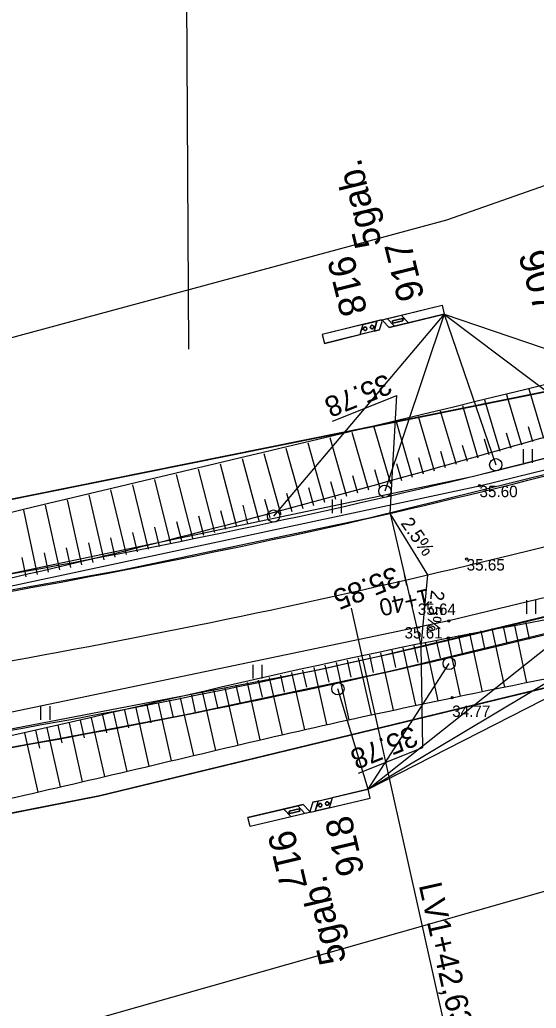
# Model space of a CAD drawing. Extents: x 469981 to 472086, y 246785 to 247785.
# Drawn here: x 471823.58 to 471846.22, y 247606.61 to 247649.97 of the extents above; entities that cross this region are included whole.
import ezdxf

# ---------------------------------------------------------------- set-up
doc = ezdxf.new("R2010")
doc.units = 0
for name, color, linetype in [('0_920', 7, 'Continuous'), ('0_Asfalta_mala', 7, 'Continuous'), ('0_Asfalta_Nomale', 7, 'Continuous'), ('0_Ruut_Braukt', 7, 'Continuous'), ('0_Ruut_nomale', 7, 'Continuous'), ('0_vertikals', 7, 'Continuous'), ('0_vertkals_cipari', 7, 'Continuous'), ('0_Ziimes', 7, 'Continuous'), ('21', 7, 'Continuous'), ('5_patagas', 7, 'Continuous'), ('6_piketaza', 7, 'Continuous'), ('CELI_CMAL_####_####_#', 7, 'Continuous'), ('DREN_VADP_####_####_#', 7, 'Continuous'), ('RAMI_UZMR_####_####_#', 7, 'Continuous'), ('RELJ_AATZ_####_TKST_#', 7, 'Continuous'), ('RELJ_ELEM_####_####_#', 7, 'Continuous'), ('RELJ_NOGA_####_####_#', 7, 'Continuous'), ('RELJ_NOGL_####_####_#', 7, 'Continuous'), ('ROBZ_IERR_####_####_#', 7, 'Continuous'), ('ROBZ_PROJ_####_####_#', 7, 'Continuous'), ('TERT_ELEM_####_####_#', 7, 'Continuous'), ('Z_PILD_MELNS', 7, 'Continuous')]:
    doc.layers.add(name, color=color, linetype=linetype)

msp = doc.modelspace()

# ---------------------------------------------------------------- linework, layer by layer
at = {"layer": '0_920'}
msp.add_arc((471761.736, 247966.419), 350, 279.00786, 286.14889, dxfattribs=at)
at = {"layer": '0_Asfalta_mala'}
for radius in [347, 353]:
    msp.add_arc((471761.736, 247966.419), radius, 279.00786, 286.14889, dxfattribs=at)
at = {"layer": '0_Asfalta_Nomale'}
for radius in [346.25, 353.75]:
    msp.add_arc((471761.736, 247966.419), radius, 279.00786, 286.14889, dxfattribs=at)
at = {"layer": '0_Ruut_Braukt'}
for radius, end in [(347, 286.14871), (353, 286.14889)]:
    msp.add_arc((471761.736, 247966.419), radius, 279.00786, end, dxfattribs=at)
at = {"layer": '0_Ruut_nomale'}
for points in [[(471859.315, 247634.201), (471858.249, 247633.112), (471851.817, 247631.315), (471838.897, 247628.107), (471828.088, 247625.822), (471817.667, 247623.956), (471806.635, 247622.204), (471806.624, 247622.961), (471811.492, 247623.733), (471822.528, 247625.548), (471843.422, 247629.943), (471850.669, 247631.785), (471853.348, 247632.509)], [(471861.627, 247627.062), (471856.565, 247625.616), (471849.789, 247623.803), (471839.79, 247621.388), (471830.789, 247619.474), (471825.382, 247618.442), (471822.138, 247617.864), (471811.057, 247616.07), (471806.737, 247615.386), (471806.726, 247616.143), (471820.369, 247618.323), (471836.499, 247621.427), (471839.276, 247622.041), (471849.053, 247624.389), (471856.422, 247626.355), (471859.916, 247627.347)]]:
    msp.add_lwpolyline(points, close=True, dxfattribs=at)
at = {"layer": '0_vertikals'}
for p, q in [((471837.292, 247632.36), (471840.12, 247633.494)), ((471839.824, 247628.32), (471840.12, 247633.494)), ((471841.255, 247618.055), (471841.174, 247622.474)), ((471838.427, 247616.92), (471841.255, 247618.055))]:
    msp.add_line(p, q, dxfattribs=at)
msp.add_lwpolyline([(471841.174, 247622.474), (471841.474, 247625.622), (471839.824, 247628.32)], close=True, dxfattribs=at)
at = {"layer": '0_Ziimes'}
for p, q in [((471842.192, 247637.061), (471834.708, 247628.202)), ((471842.192, 247637.061), (471839.588, 247629.292)), ((471842.192, 247637.061), (471854.126, 247632.982)), ((471842.192, 247637.061), (471849.298, 247631.682)), ((471842.192, 247637.061), (471844.452, 247630.452)), ((471838.853, 247616.218), (471856.936, 247625.46)), ((471838.853, 247616.218), (471852.111, 247624.15)), ((471838.853, 247616.218), (471847.268, 247622.907)), ((471838.853, 247616.218), (471842.408, 247621.734)), ((471838.853, 247616.218), (471837.531, 247620.629))]:
    msp.add_line(p, q, dxfattribs=at)
for centre in [(471844.452, 247630.452), (471844.452, 247630.452), (471839.588, 247629.292), (471839.588, 247629.292), (471834.708, 247628.202), (471834.708, 247628.202), (471842.408, 247621.734), (471842.408, 247621.734), (471837.531, 247620.629), (471837.531, 247620.629)]:
    msp.add_circle(centre, 0.27, dxfattribs=at)
at = {"layer": '21'}
msp.add_arc((471761.736, 247966.419), 350, 279.00786, 286.14889, dxfattribs=at)
at = {"layer": '5_patagas'}
msp.add_lwpolyline([(471838.106, 247624.155), (471842.461, 247604.635)], dxfattribs=at)
at = {"layer": '6_piketaza'}
msp.add_lwpolyline([(471840.555, 247625.153), (471840.443, 247625.64)], dxfattribs=at)
at = {"layer": 'CELI_CMAL_####_####_#'}
for points in [[(471763.843, 247626.44), (471766.384, 247620.784), (471766.846, 247620.315), (471769.651, 247617.268), (471771.51, 247615.708), (471773.538, 247616.009), (471793.17, 247619.818), (471820.132, 247624.478), (471843.737, 247629.53), (471860.544, 247633.651)], [(471862.243, 247628.404), (471842.392, 247623.599), (471819.645, 247618.849), (471794.254, 247613.976), (471780.938, 247611.344)]]:
    msp.add_lwpolyline(points, dxfattribs=at)
at = {"layer": 'DREN_VADP_####_####_#'}
msp.add_lwpolyline([(471830.991, 247635.522), (471830.869, 247656.024)], dxfattribs=at)
at = {"layer": 'RAMI_UZMR_####_####_#'}
for points in [[(471806.563, 247631.532), (471842.307, 247641.196), (471851.789, 247644.535), (471859.866, 247647.874), (471866.363, 247650.158), (471872.333, 247648.928), (471913.773, 247657.89), (471958.034, 247670.311), (471960.141, 247676.812), (471962.599, 247681.733), (471965.233, 247685.774), (471985.777, 247687.531)], [(471992.625, 247639.911), (471978.929, 247639.033), (471971.379, 247638.506), (471964.355, 247639.736), (471949.429, 247641.142), (471936.787, 247638.33), (471896.752, 247626.205), (471876.383, 247619.88), (471870.062, 247618.298), (471864.969, 247617.068), (471858.999, 247613.729), (471848.639, 247612.324), (471820.308, 247604.26)]]:
    msp.add_lwpolyline(points, dxfattribs=at)
at = {"layer": 'RELJ_ELEM_####_####_#'}
for centre in [(471843.737, 247629.53), (471843.174, 247626.312), (471842.392, 247623.599), (471842.376, 247622.86), (471842.54, 247620.23)]:
    msp.add_circle(centre, 0.05, dxfattribs=at)
at = {"layer": 'RELJ_NOGA_####_####_#'}
for p, q in [((471845.601, 247631.312), (471844.94, 247633.524)), ((471846.559, 247631.599), (471845.911, 247633.768)), ((471843.684, 247630.742), (471843.001, 247633.043)), ((471844.643, 247631.027), (471843.971, 247633.283)), ((471841.766, 247630.175), (471841.062, 247632.566)), ((471842.725, 247630.458), (471842.031, 247632.804)), ((471839.846, 247629.614), (471839.126, 247632.094)), ((471840.807, 247629.893), (471840.093, 247632.329)), ((471846.08, 247631.455), (471845.884, 247632.113)), ((471837.924, 247629.062), (471837.194, 247631.627)), ((471838.886, 247629.337), (471838.159, 247631.86)), ((471845.122, 247631.169), (471844.922, 247631.84)), ((471836.962, 247628.79), (471836.23, 247631.396)), ((471843.205, 247630.599), (471842.999, 247631.297)), ((471844.163, 247630.884), (471843.96, 247631.568)), ((471835.035, 247628.255), (471834.3, 247630.935)), ((471835.999, 247628.521), (471835.267, 247631.165)), ((471841.286, 247630.034), (471841.074, 247630.758)), ((471842.246, 247630.316), (471842.037, 247631.027)), ((471833.104, 247627.735), (471832.378, 247630.479)), ((471834.07, 247627.993), (471833.339, 247630.706)), ((471840.327, 247629.753), (471840.112, 247630.491)), ((471831.168, 247627.231), (471830.455, 247630.025)), ((471832.136, 247627.48), (471831.413, 247630.251)), ((471838.405, 247629.199), (471838.186, 247629.962)), ((471839.366, 247629.475), (471839.149, 247630.226)), ((471829.228, 247626.746), (471828.537, 247629.575)), ((471830.199, 247626.986), (471829.498, 247629.801)), ((471836.48, 247628.655), (471836.261, 247629.443)), ((471837.443, 247628.926), (471837.224, 247629.701)), ((471827.282, 247626.283), (471826.626, 247629.129)), ((471828.256, 247626.512), (471827.577, 247629.351)), ((471835.517, 247628.388), (471835.296, 247629.186)), ((471825.331, 247625.844), (471824.712, 247628.684)), ((471826.307, 247626.06), (471825.669, 247628.906)), ((471833.587, 247627.863), (471833.368, 247628.682)), ((471834.552, 247628.123), (471834.332, 247628.933)), ((471824.353, 247625.634), (471823.755, 247628.462)), ((471831.652, 247627.355), (471831.438, 247628.19)), ((471832.62, 247627.607), (471832.403, 247628.434)), ((471829.713, 247626.865), (471829.505, 247627.712)), ((471830.683, 247627.108), (471830.47, 247627.949)), ((471828.742, 247626.628), (471828.536, 247627.479)), ((471826.795, 247626.171), (471826.601, 247627.025)), ((471827.769, 247626.397), (471827.568, 247627.249)), ((471824.842, 247625.738), (471824.659, 247626.588)), ((471825.819, 247625.951), (471825.631, 247626.804)), ((471823.864, 247625.531), (471823.688, 247626.377)), ((471845.263, 247623.473), (471845.804, 247620.887)), ((471845.753, 247623.575), (471845.914, 247622.798)), ((471842.818, 247622.955), (471842.984, 247622.187)), ((471843.306, 247623.06), (471843.854, 247620.494)), ((471843.795, 247623.164), (471843.959, 247622.392)), ((471844.285, 247623.268), (471844.828, 247620.69)), ((471844.774, 247623.371), (471844.937, 247622.596)), ((471840.863, 247622.529), (471841.03, 247621.771)), ((471841.352, 247622.636), (471841.905, 247620.102)), ((471841.84, 247622.743), (471842.007, 247621.98)), ((471842.329, 247622.849), (471842.884, 247620.299)), ((471838.91, 247622.098), (471839.077, 247621.345)), ((471839.399, 247622.206), (471839.955, 247619.694)), ((471839.887, 247622.314), (471840.053, 247621.559)), ((471840.375, 247622.422), (471840.929, 247619.9)), ((471836.958, 247621.663), (471837.126, 247620.912)), ((471837.446, 247621.772), (471838.006, 247619.269)), ((471837.934, 247621.881), (471838.102, 247621.129)), ((471838.422, 247621.989), (471838.981, 247619.484)), ((471835.007, 247621.224), (471835.177, 247620.472)), ((471835.495, 247621.334), (471836.058, 247618.83)), ((471835.983, 247621.444), (471836.152, 247620.693)), ((471836.471, 247621.553), (471837.032, 247619.051)), ((471833.056, 247620.783), (471833.227, 247620.028)), ((471833.544, 247620.894), (471834.112, 247618.38)), ((471834.032, 247621.004), (471834.202, 247620.251)), ((471834.519, 247621.114), (471835.086, 247618.606)), ((471831.105, 247620.343), (471831.277, 247619.582)), ((471831.593, 247620.453), (471832.165, 247617.923)), ((471832.081, 247620.563), (471832.252, 247619.805)), ((471832.569, 247620.673), (471833.138, 247618.152)), ((471829.642, 247620.012), (471830.218, 247617.462)), ((471830.13, 247620.122), (471830.302, 247619.359)), ((471830.618, 247620.233), (471831.191, 247617.692)), ((471827.691, 247619.572), (471828.269, 247617.002)), ((471828.179, 247619.682), (471828.353, 247618.912)), ((471828.667, 247619.792), (471829.245, 247617.232)), ((471829.155, 247619.902), (471829.328, 247619.136)), ((471825.74, 247619.134), (471826.318, 247616.545)), ((471826.228, 247619.243), (471826.402, 247618.468)), ((471826.716, 247619.352), (471827.294, 247616.773)), ((471827.204, 247619.462), (471827.377, 247618.69)), ((471823.788, 247618.699), (471824.366, 247616.096)), ((471824.276, 247618.807), (471824.449, 247618.027)), ((471824.764, 247618.916), (471825.344, 247616.319)), ((471825.252, 247619.025), (471825.426, 247618.247))]:
    msp.add_line(p, q, dxfattribs=at)
for points in [[(471764.716, 247626.497), (471766.448, 247623.736), (471769.372, 247619.245), (471772.099, 247617.333), (471777.734, 247617.819), (471792.871, 247620.291), (471820.146, 247624.816), (471854.894, 247634.06), (471858.623, 247635.133)], [(471706.609, 247571.244), (471711.797, 247574.654), (471722.947, 247581.604), (471728.593, 247584.967), (471734.238, 247588.334), (471740.292, 247591.93), (471746.383, 247595.455), (471752.516, 247598.916), (471758.702, 247602.316), (471764.709, 247605.153), (471767.819, 247606.318), (471770.991, 247607.318), (471782.736, 247610.417), (471794.579, 247613.027), (471800.844, 247614.22), (471807.118, 247615.36), (471813.386, 247616.524), (471819.633, 247617.79), (471842.376, 247622.859), (471856.937, 247625.885), (471859.609, 247626.582), (471862.301, 247626.993)]]:
    msp.add_spline(points, degree=3, dxfattribs=at)
at = {"layer": 'RELJ_NOGL_####_####_#'}
for points in [[(471766.101, 247626.689), (471767.766, 247624.484), (471770.126, 247621.109), (471773.604, 247619.063), (471776.986, 247619.873), (471792.111, 247622.064), (471820.66, 247627.746), (471854.033, 247635.856), (471858.41, 247637.011)], [(471707.553, 247570.557), (471712.221, 247573.522), (471723.584, 247580.519), (471729.313, 247583.94), (471735.055, 247587.347), (471740.6, 247590.548), (471746.211, 247593.624), (471751.882, 247596.598), (471757.61, 247599.491), (471762.877, 247601.846), (471768.29, 247603.866), (471781.519, 247608.075), (471794.975, 247611.354), (471801.186, 247612.397), (471807.432, 247613.208), (471813.672, 247614.032), (471819.865, 247615.11), (471825.538, 247616.364), (471831.196, 247617.694), (471836.858, 247619.012), (471842.54, 247620.23), (471859.477, 247623.426), (471861.403, 247623.726)]]:
    msp.add_spline(points, degree=3, dxfattribs=at)
at = {"layer": 'ROBZ_IERR_####_####_#'}
for points in [[(471848.655, 247680.039), (471863.461, 247637.05), (471765.831, 247617.357), (471524.883, 247464.852), (471503.815, 247507.109)], [(471698.774, 247491.509), (471700.012, 247564.123), (471757.886, 247600.963), (471769.199, 247605.751), (471808.63, 247612.294), (471827.071, 247615.935), (471867.531, 247625.725), (471880.66, 247583.5), (471879.601, 247576.793)]]:
    msp.add_lwpolyline(points, dxfattribs=at)
at = {"layer": 'ROBZ_PROJ_####_####_#'}
msp.add_lwpolyline([(471341.261, 247348.2), (471524.883, 247464.852), (471765.831, 247617.357), (471863.461, 247637.05), (471867.531, 247625.725), (471827.071, 247615.935), (471808.63, 247612.294), (471769.199, 247605.751), (471757.886, 247600.963), (471700.012, 247564.123), (471398.351, 247372.094), (471346.741, 247338.478)], dxfattribs=at)
at = {"layer": 'TERT_ELEM_####_####_#'}
for p, q in [((471845.661, 247630.531), (471845.661, 247631.131)), ((471846.061, 247630.531), (471846.061, 247631.131)), ((471837.287, 247628.326), (471837.287, 247628.926)), ((471837.687, 247628.326), (471837.687, 247628.926)), ((471845.808, 247623.916), (471845.808, 247624.516)), ((471846.208, 247623.916), (471846.208, 247624.516)), ((471833.811, 247621.074), (471833.811, 247621.674)), ((471834.211, 247621.074), (471834.211, 247621.674)), ((471824.507, 247619.26), (471824.507, 247619.86)), ((471824.907, 247619.26), (471824.907, 247619.86))]:
    msp.add_line(p, q, dxfattribs=at)
at = {"layer": 'Z_PILD_MELNS'}
for p, q in [((471839.49, 247636.81), (471842.097, 247637.449)), ((471840.014, 247636.527), (471839.694, 247636.86)), ((471839.771, 247636.467), (471842.192, 247637.061)), ((471840.621, 247636.676), (471840.301, 247637.009)), ((471839.446, 247636.802), (471836.839, 247636.163)), ((471838.506, 247636.16), (471838.635, 247636.603)), ((471839.113, 247636.308), (471839.242, 247636.752)), ((471839.356, 247636.368), (471839.463, 247636.735)), ((471839.463, 247636.735), (471839.447, 247636.8)), ((471839.507, 247636.743), (471839.491, 247636.809)), ((471839.771, 247636.467), (471839.507, 247636.743)), ((471839.356, 247636.368), (471836.935, 247635.774)), ((471836.426, 247615.645), (471838.853, 247616.218)), ((471836.426, 247615.645), (471836.317, 247615.279)), ((471836.332, 247615.211), (471838.945, 247615.829)), ((471836.67, 247615.702), (471836.537, 247615.26)), ((471837.278, 247615.846), (471837.145, 247615.403)), ((471836.011, 247615.549), (471833.584, 247614.976)), ((471836.289, 247615.203), (471833.676, 247614.586)), ((471835.159, 247615.348), (471835.476, 247615.011)), ((471835.767, 247615.491), (471836.084, 247615.155)), ((471836.011, 247615.549), (471836.273, 247615.271)), ((471836.273, 247615.271), (471836.288, 247615.205)), ((471836.317, 247615.279), (471836.332, 247615.213))]:
    msp.add_line(p, q, dxfattribs=at)
for points in [[(471840.621, 247636.676), (471840.301, 247637.009), (471842.097, 247637.449), (471842.192, 247637.061)], [(471839.771, 247636.467), (471839.507, 247636.743), (471839.491, 247636.809), (471839.694, 247636.86), (471840.014, 247636.527)], [(471840.014, 247636.527), (471839.694, 247636.86), (471840.301, 247637.009), (471840.461, 247636.842), (471840.357, 247636.867), (471839.92, 247636.76), (471839.944, 247636.663), (471840.381, 247636.77), (471840.357, 247636.867), (471840.461, 247636.842), (471840.621, 247636.676)], [(471839.944, 247636.663), (471839.92, 247636.76), (471840.357, 247636.867), (471840.381, 247636.77)], [(471838.506, 247636.16), (471838.635, 247636.603), (471836.839, 247636.163), (471836.935, 247635.774)], [(471839.242, 247636.752), (471839.178, 247636.53), (471839.099, 247636.511), (471839.097, 247636.517), (471839.094, 247636.524), (471839.089, 247636.533), (471839.084, 247636.54), (471839.078, 247636.547), (471839.072, 247636.552), (471839.066, 247636.557), (471839.056, 247636.562), (471839.044, 247636.566), (471839.032, 247636.568), (471839.02, 247636.568), (471839.007, 247636.565), (471838.997, 247636.562), (471838.989, 247636.558), (471838.981, 247636.553), (471838.973, 247636.546), (471838.967, 247636.539), (471838.961, 247636.531), (471838.957, 247636.522), (471838.955, 247636.516), (471838.953, 247636.51), (471838.952, 247636.503), (471838.951, 247636.494), (471838.952, 247636.484), (471838.953, 247636.475), (471838.956, 247636.467), (471838.959, 247636.46), (471838.963, 247636.452), (471838.969, 247636.444), (471838.974, 247636.438), (471838.98, 247636.434), (471838.986, 247636.43), (471838.993, 247636.426), (471839.001, 247636.422), (471839.008, 247636.42), (471839.018, 247636.418), (471839.026, 247636.418), (471839.034, 247636.418), (471839.039, 247636.419), (471839.047, 247636.421), (471839.053, 247636.423), (471839.06, 247636.426), (471839.066, 247636.43), (471839.074, 247636.435), (471839.082, 247636.443), (471839.09, 247636.454), (471839.096, 247636.467), (471839.1, 247636.479), (471839.101, 247636.494), (471839.099, 247636.508), (471839.099, 247636.511), (471839.178, 247636.53), (471839.111, 247636.308), (471838.506, 247636.16), (471838.571, 247636.381), (471838.649, 247636.402), (471838.651, 247636.396), (471838.653, 247636.389), (471838.657, 247636.382), (471838.66, 247636.377), (471838.664, 247636.371), (471838.668, 247636.367), (471838.672, 247636.363), (471838.677, 247636.359), (471838.682, 247636.355), (471838.687, 247636.352), (471838.693, 247636.35), (471838.697, 247636.348), (471838.705, 247636.346), (471838.712, 247636.344), (471838.72, 247636.344), (471838.729, 247636.344), (471838.736, 247636.345), (471838.743, 247636.346), (471838.749, 247636.348), (471838.755, 247636.351), (471838.76, 247636.354), (471838.766, 247636.358), (471838.774, 247636.364), (471838.782, 247636.372), (471838.787, 247636.38), (471838.791, 247636.387), (471838.794, 247636.396), (471838.796, 247636.404), (471838.797, 247636.413), (471838.797, 247636.422), (471838.797, 247636.431), (471838.795, 247636.439), (471838.792, 247636.446), (471838.789, 247636.453), (471838.786, 247636.458), (471838.782, 247636.465), (471838.775, 247636.472), (471838.769, 247636.478), (471838.764, 247636.481), (471838.756, 247636.486), (471838.75, 247636.488), (471838.74, 247636.492), (471838.728, 247636.493), (471838.717, 247636.493), (471838.706, 247636.492), (471838.692, 247636.487), (471838.682, 247636.482), (471838.673, 247636.475), (471838.666, 247636.468), (471838.659, 247636.459), (471838.655, 247636.451), (471838.652, 247636.443), (471838.649, 247636.433), (471838.648, 247636.423), (471838.648, 247636.412), (471838.649, 247636.402), (471838.571, 247636.381), (471838.635, 247636.603)], [(471839.356, 247636.368), (471839.463, 247636.735), (471839.447, 247636.8), (471839.242, 247636.752), (471839.113, 247636.308)], [(471837.278, 247615.846), (471837.145, 247615.403), (471838.945, 247615.829), (471838.853, 247616.218)], [(471836.426, 247615.645), (471836.317, 247615.279), (471836.332, 247615.213), (471836.537, 247615.26), (471836.67, 247615.702)], [(471836.537, 247615.26), (471836.603, 247615.481), (471836.682, 247615.5), (471836.684, 247615.493), (471836.687, 247615.486), (471836.692, 247615.477), (471836.697, 247615.47), (471836.703, 247615.463), (471836.709, 247615.458), (471836.715, 247615.453), (471836.725, 247615.448), (471836.737, 247615.444), (471836.749, 247615.442), (471836.76, 247615.442), (471836.774, 247615.444), (471836.783, 247615.447), (471836.792, 247615.451), (471836.8, 247615.457), (471836.808, 247615.463), (471836.814, 247615.47), (471836.82, 247615.478), (471836.824, 247615.487), (471836.826, 247615.493), (471836.828, 247615.5), (471836.83, 247615.507), (471836.83, 247615.515), (471836.83, 247615.525), (471836.828, 247615.534), (471836.826, 247615.542), (471836.823, 247615.549), (471836.818, 247615.558), (471836.813, 247615.565), (471836.807, 247615.571), (471836.802, 247615.575), (471836.796, 247615.58), (471836.789, 247615.584), (471836.781, 247615.587), (471836.774, 247615.59), (471836.764, 247615.591), (471836.756, 247615.592), (471836.748, 247615.591), (471836.743, 247615.591), (471836.735, 247615.589), (471836.729, 247615.587), (471836.722, 247615.584), (471836.716, 247615.58), (471836.708, 247615.575), (471836.7, 247615.567), (471836.692, 247615.557), (471836.685, 247615.544), (471836.682, 247615.532), (471836.68, 247615.516), (471836.682, 247615.502), (471836.682, 247615.5), (471836.603, 247615.481), (471836.672, 247615.703), (471837.278, 247615.846), (471837.212, 247615.625), (471837.133, 247615.604), (471837.131, 247615.61), (471837.129, 247615.617), (471837.126, 247615.624), (471837.122, 247615.63), (471837.118, 247615.635), (471837.115, 247615.639), (471837.11, 247615.644), (471837.106, 247615.648), (471837.101, 247615.651), (471837.095, 247615.655), (471837.09, 247615.657), (471837.085, 247615.659), (471837.077, 247615.661), (471837.07, 247615.663), (471837.063, 247615.664), (471837.054, 247615.663), (471837.047, 247615.663), (471837.04, 247615.661), (471837.033, 247615.659), (471837.028, 247615.657), (471837.022, 247615.654), (471837.016, 247615.65), (471837.009, 247615.644), (471837.001, 247615.635), (471836.996, 247615.628), (471836.991, 247615.62), (471836.988, 247615.612), (471836.986, 247615.604), (471836.985, 247615.595), (471836.985, 247615.585), (471836.985, 247615.577), (471836.987, 247615.569), (471836.99, 247615.562), (471836.993, 247615.555), (471836.995, 247615.55), (471837, 247615.543), (471837.007, 247615.536), (471837.013, 247615.53), (471837.018, 247615.526), (471837.026, 247615.522), (471837.032, 247615.519), (471837.042, 247615.516), (471837.053, 247615.514), (471837.064, 247615.514), (471837.075, 247615.515), (471837.089, 247615.52), (471837.099, 247615.525), (471837.108, 247615.532), (471837.116, 247615.539), (471837.122, 247615.548), (471837.127, 247615.555), (471837.13, 247615.564), (471837.133, 247615.574), (471837.134, 247615.584), (471837.134, 247615.594), (471837.133, 247615.604), (471837.212, 247615.625), (471837.145, 247615.403)], [(471835.159, 247615.348), (471835.476, 247615.011), (471833.676, 247614.586), (471833.584, 247614.976)], [(471835.767, 247615.491), (471836.084, 247615.155), (471835.476, 247615.011), (471835.318, 247615.18), (471835.421, 247615.154), (471835.859, 247615.257), (471835.836, 247615.354), (471835.398, 247615.251), (471835.421, 247615.154), (471835.318, 247615.18), (471835.159, 247615.348)], [(471835.836, 247615.354), (471835.859, 247615.257), (471835.421, 247615.154), (471835.398, 247615.251)], [(471836.011, 247615.549), (471836.273, 247615.271), (471836.288, 247615.205), (471836.084, 247615.155), (471835.767, 247615.491)]]:
    msp.add_lwpolyline(points, close=True, dxfattribs=at)
for points in [[(471839.356, 247636.368), (471839.463, 247636.735), (471839.447, 247636.8)], [(471839.771, 247636.467), (471839.507, 247636.743), (471839.491, 247636.809)], [(471836.426, 247615.645), (471836.317, 247615.279), (471836.332, 247615.213)], [(471836.011, 247615.549), (471836.273, 247615.271), (471836.288, 247615.205)]]:
    msp.add_lwpolyline(points, dxfattribs=at)
for centre in [(471838.723, 247636.418), (471839.026, 247636.493), (471836.755, 247615.517), (471837.059, 247615.589)]:
    msp.add_circle(centre, 0.075, dxfattribs=at)

# ---------------------------------------------------------------- texts
at = {"layer": '0_vertkals_cipari'}
for s, height, rotation, p in [('35.78', 0.9, 201.859, (471839.658, 247634.458)), ('2.5%', 0.5993, 305.0669, (471840.259, 247627.881)), ('35.85', 0.9, 201.859, (471840.029, 247626.016)), ('2.5%', 0.5993, 263.4222, (471841.618, 247624.969)), ('35.78', 0.9, 201.859, (471840.793, 247619.018))]:
    msp.add_text(s, height=height, rotation=rotation, dxfattribs=at).set_placement(p)
at = {"layer": '0_Ziimes'}
for s, height, rotation, p in [('5gab.', 1.1813, 103.7763, (471839.461, 247640.11)), ('917', 1.1813, 103.7763, (471841.329, 247637.792)), ('907', 1.25, 286.0499, (471845.425, 247639.66)), ('918', 1.1813, 283.7763, (471837.055, 247639.425)), ('918', 1.1813, 103.2913, (471838.701, 247612.568)), ('917', 1.1813, 283.2913, (471834.441, 247614.237)), ('5gab.', 1.1813, 103.2913, (471837.904, 247608.676))]:
    msp.add_text(s, height=height, rotation=rotation, dxfattribs=at).set_placement(p)
at = {"layer": '5_patagas'}
msp.add_text('LV1+42,635', height=1, rotation=282.5784, dxfattribs=at).set_placement((471841.071, 247612.015))
at = {"layer": '6_piketaza'}
msp.add_text('1+40', height=0.75, rotation=193.0051, dxfattribs=at).set_placement((471841.48, 247625.033))
at = {"layer": 'RELJ_AATZ_####_TKST_#'}
for s, p in [('35.60', (471843.737, 247629.03)), ('35.65', (471843.174, 247625.812)), ('35.64', (471841.031, 247623.864)), ('35.61', (471840.45, 247622.831)), ('34.77', (471842.54, 247619.39))]:
    msp.add_text(s, height=0.5, dxfattribs=at).set_placement(p)

doc.saveas('drawing.dxf')
